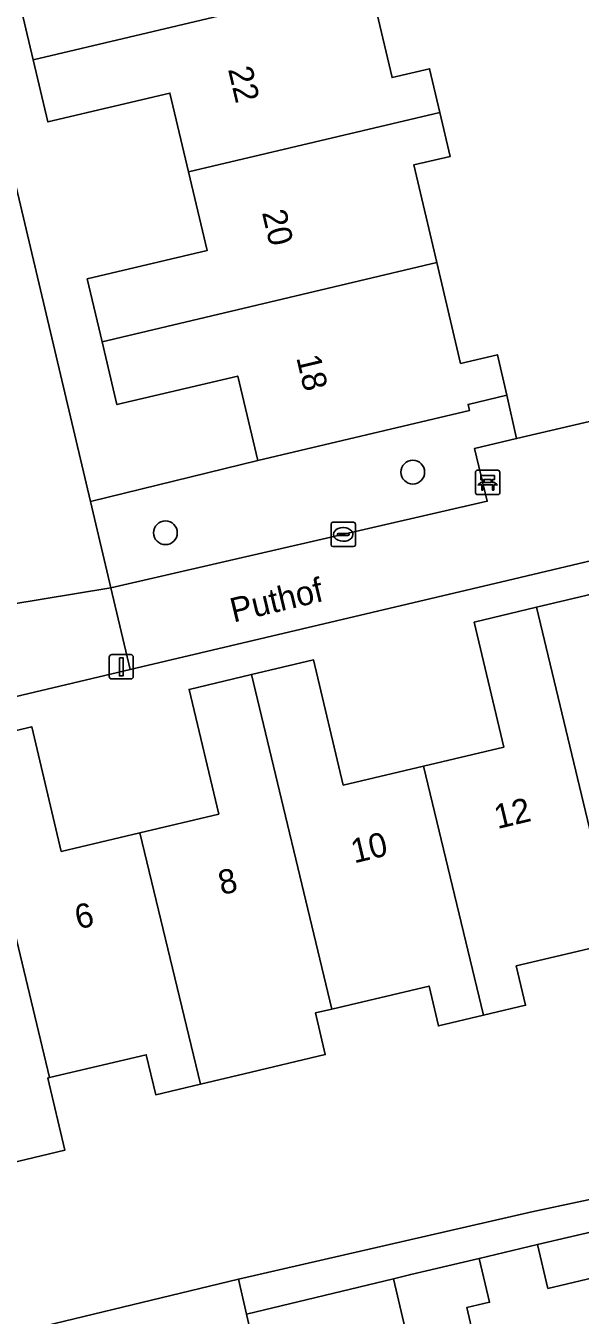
# Model space of a CAD drawing. Extents: x 158031 to 159244, y 380104 to 381214.
# Drawn here: x 158920.5 to 158943.3, y 380760.2 to 380813.3 of the extents above; entities that cross this region are included whole.
import ezdxf

# ---------------------------------------------------------------- set-up
doc = ezdxf.new("R2010")
doc.units = 0
for name, color, linetype in [('IMGEO_Bank', 7, 'Continuous'), ('IMGEO_Boom', 7, 'Continuous'), ('IMGEO_Erf', 7, 'Continuous'), ('IMGEO_Groenvoorziening', 7, 'Continuous'), ('IMGEO_Kolk', 7, 'Continuous'), ('IMGEO_Lichtmast', 7, 'Continuous'), ('IMGEO_Openbare_ruimte_label', 7, 'Continuous'), ('IMGEO_Pand', 7, 'Continuous'), ('IMGEO_Pand_nummerreeks', 7, 'Continuous'), ('IMGEO_Voetpad_open', 7, 'Continuous')]:
    doc.layers.add(name, color=color, linetype=linetype)

msp = doc.modelspace()

# ---------------------------------------------------------------- linework, layer by layer
at = {"layer": 'IMGEO_Bank'}
for p, q in [((158939.022, 380794.047), (158939.022, 380794.888)), ((158939.022, 380794.888), (158939.022, 380794.047)), ((158939.097, 380794.972), (158939.938, 380794.972)), ((158939.938, 380794.972), (158939.097, 380794.972)), ((158940.022, 380794.897), (158940.022, 380794.056)), ((158940.022, 380794.056), (158940.022, 380794.897)), ((158939.719, 380794.37), (158939.326, 380794.37)), ((158939.331, 380794.478), (158939.331, 380794.584)), ((158939.375, 380794.584), (158939.375, 380794.478)), ((158939.663, 380794.59), (158939.381, 380794.59)), ((158939.381, 380794.472), (158939.663, 380794.472)), ((158939.669, 380794.478), (158939.669, 380794.584)), ((158939.713, 380794.584), (158939.713, 380794.478)), ((158939.947, 380793.972), (158939.106, 380793.972)), ((158939.106, 380793.972), (158939.947, 380793.972))]:
    msp.add_line(p, q, dxfattribs=at)
for points in [[(158939.269, 380794.37), (158939.127, 380794.37), (158939.239, 380794.472), (158939.325, 380794.472)], [(158939.325, 380794.59), (158939.239, 380794.59), (158939.239, 380794.751), (158939.802, 380794.751), (158939.802, 380794.59), (158939.719, 380794.59)], [(158939.319, 380794.363), (158939.319, 380794.156), (158939.276, 380794.156), (158939.276, 380794.363)], [(158939.719, 380794.472), (158939.802, 380794.472), (158939.914, 380794.37), (158939.775, 380794.37)], [(158939.769, 380794.363), (158939.769, 380794.156), (158939.725, 380794.156), (158939.725, 380794.363)]]:
    msp.add_lwpolyline(points, dxfattribs=at)
for centre, radius, start, end in [((158939.1, 380794.894), 0.0779, 92.4484, 184.2845), ((158939.1, 380794.894), 0.0779, 92.4484, 184.2845), ((158939.944, 380794.894), 0.0779, 2.4484, 94.2845), ((158939.944, 380794.894), 0.0779, 2.4484, 94.2845), ((158939.269, 380794.363), 0.00671, 2.8957, 87.1043), ((158939.326, 380794.363), 0.00671, 92.8957, 177.1043), ((158939.324, 380794.583), 0.00671, 2.8957, 87.1043), ((158939.324, 380794.479), 0.00671, 272.8957, 357.1043), ((158939.381, 380794.583), 0.00671, 92.8957, 177.1043), ((158939.381, 380794.479), 0.00671, 182.8957, 267.1043), ((158939.663, 380794.583), 0.00671, 2.8957, 87.1043), ((158939.663, 380794.479), 0.00671, 272.8957, 357.1043), ((158939.72, 380794.583), 0.00671, 92.8957, 177.1043), ((158939.72, 380794.479), 0.00671, 182.8957, 267.1043), ((158939.718, 380794.363), 0.00671, 2.8957, 87.1043), ((158939.775, 380794.363), 0.00671, 92.8957, 177.1043), ((158939.1, 380794.05), 0.0779, 182.4484, 274.2845), ((158939.1, 380794.05), 0.0779, 182.4484, 274.2845), ((158939.944, 380794.05), 0.0779, 272.4484, 4.2845), ((158939.944, 380794.05), 0.0779, 272.4484, 4.2845)]:
    msp.add_arc(centre, radius, start, end, dxfattribs=at)
at = {"layer": 'IMGEO_Boom'}
for centre in [(158936.434, 380794.895), (158926.246, 380792.398)]:
    msp.add_circle(centre, 0.489, dxfattribs=at)
at = {"layer": 'IMGEO_Erf'}
for points in [[(158907.254, 380860.948), (158923.161, 380793.686), (158930.048, 380795.373), (158929.225, 380798.852), (158924.247, 380797.675), (158923.635, 380800.262), (158923.023, 380802.851), (158927.962, 380804.019), (158927.195, 380807.262), (158926.428, 380810.505), (158921.405, 380809.317), (158920.799, 380811.88), (158920.191, 380814.447)], [(158934.636, 380815.157), (158935.584, 380811.146), (158937.127, 380811.511), (158937.552, 380809.714), (158937.98, 380807.902), (158936.475, 380807.546), (158937.425, 380803.528), (158938.408, 380799.374), (158939.919, 380799.731), (158940.313, 380798.063), (158940.713, 380796.274), (158948.187, 380798.028)], [(158953.892, 380793.64), (158940.338, 380790.437), (158924.8, 380786.765), (158905.885, 380782.294), (158906.156, 380780.939), (158908.99, 380781.61), (158910.214, 380776.444), (158913.502, 380777.223), (158916.791, 380778.002), (158915.564, 380783.182), (158918.149, 380783.794), (158920.736, 380784.407), (158921.953, 380779.273), (158925.198, 380780.042), (158928.44, 380780.81), (158927.222, 380785.948), (158929.785, 380786.555), (158932.351, 380787.163), (158933.573, 380782.005), (158936.882, 380782.789), (158940.19, 380783.572), (158938.97, 380788.721), (158941.53, 380789.327), (158944.09, 380789.934)], [(158944.842, 380775.541), (158940.696, 380774.559), (158941.081, 380772.934), (158939.347, 380772.523), (158937.494, 380772.084), (158937.105, 380773.727), (158933.095, 380772.777), (158932.423, 380772.618), (158932.83, 380770.903), (158929.492, 380770.112), (158927.686, 380769.684), (158925.844, 380769.248), (158925.453, 380770.898), (158921.472, 380769.955), (158921.395, 380769.937), (158922.106, 380766.974), (158916.298, 380765.58)], [(158911.727, 380757.428), (158929.256, 380761.648), (158941.345, 380764.434), (158944.497, 380765.102)], [(158945.475, 380762.088), (158942.002, 380761.27), (158941.576, 380763.077), (158939.176, 380762.512), (158939.602, 380760.705), (158938.659, 380760.483), (158939.035, 380758.892)]]:
    msp.add_lwpolyline(points, dxfattribs=at)
at = {"layer": 'IMGEO_Groenvoorziening'}
msp.add_lwpolyline([(158923.161, 380793.686), (158924.003, 380790.127), (158939.504, 380793.695), (158938.975, 380795.866), (158940.713, 380796.274), (158940.313, 380798.063), (158938.714, 380797.685), (158938.773, 380797.436), (158930.048, 380795.373)], close=True, dxfattribs=at)
at = {"layer": 'IMGEO_Kolk'}
for p, q in [((158933.07, 380791.902), (158933.07, 380792.754)), ((158933.145, 380792.828), (158933.997, 380792.828)), ((158934.071, 380792.754), (158934.071, 380791.902)), ((158933.329, 380792.322), (158933.329, 380792.334)), ((158933.767, 380792.285), (158933.369, 380792.285)), ((158933.372, 380792.371), (158933.77, 380792.371)), ((158933.558, 380792.608), (158933.583, 380792.608)), ((158933.813, 380792.334), (158933.813, 380792.322)), ((158933.997, 380791.828), (158933.145, 380791.828)), ((158933.581, 380792.048), (158933.556, 380792.048))]:
    msp.add_line(p, q, dxfattribs=at)
for points in [[(158933.07, 380791.902), (158933.07, 380792.754)], [(158933.145, 380792.828), (158933.997, 380792.828)], [(158934.071, 380792.754), (158934.071, 380791.902)], [(158933.997, 380791.828), (158933.145, 380791.828)]]:
    msp.add_lwpolyline(points, dxfattribs=at)
for centre, radius, start, end in [((158933.147, 380792.752), 0.0765, 91.552, 178.448), ((158933.147, 380792.752), 0.0765, 91.552, 178.448), ((158933.995, 380792.752), 0.0765, 1.552, 88.448), ((158933.995, 380792.752), 0.0765, 1.552, 88.448), ((158933.369, 380792.331), 0.0403, 85.8775, 175.7526), ((158933.366, 380792.321), 0.0366, 178.938, 274.7102), ((158933.77, 380792.328), 0.043, 264.8664, 352.4533), ((158933.774, 380792.333), 0.0386, 1.7309, 96.639), ((158933.147, 380791.904), 0.0765, 181.552, 268.448), ((158933.147, 380791.904), 0.0765, 181.552, 268.448), ((158933.995, 380791.904), 0.0765, 271.552, 358.448), ((158933.995, 380791.904), 0.0765, 271.552, 358.448)]:
    msp.add_arc(centre, radius, start, end, dxfattribs=at)
for centre, major_axis, ratio, start_param, end_param in [((158933.557, 380792.328), (-0.387, 0.002), 0.722429, 4.712389, 7.853982), ((158933.582, 380792.328), (-0.39, 0.002), 0.717154, 1.570796, 4.712389)]:
    msp.add_ellipse(centre, major_axis=major_axis, ratio=ratio, start_param=start_param, end_param=end_param, dxfattribs=at)
at = {"layer": 'IMGEO_Lichtmast'}
for p, q in [((158923.933, 380786.477), (158923.933, 380787.277)), ((158923.933, 380787.277), (158923.933, 380786.477)), ((158924.033, 380787.377), (158924.823, 380787.377)), ((158924.823, 380787.377), (158924.033, 380787.377)), ((158924.923, 380787.277), (158924.923, 380786.477)), ((158924.923, 380786.477), (158924.923, 380787.277)), ((158924.823, 380786.377), (158924.033, 380786.377)), ((158924.033, 380786.377), (158924.823, 380786.377))]:
    msp.add_line(p, q, dxfattribs=at)
msp.add_lwpolyline([(158924.353, 380787.252), (158924.503, 380787.252), (158924.503, 380786.502), (158924.353, 380786.502), (158924.353, 380787.252)], dxfattribs=at)
for centre, start, end in [((158924.033, 380787.277), 90, 180), ((158924.033, 380787.277), 90, 180), ((158924.823, 380787.277), 0, 90), ((158924.823, 380787.277), 360, 90), ((158924.033, 380786.477), 180, 270), ((158924.033, 380786.477), 180, 270), ((158924.823, 380786.477), 270, 0), ((158924.823, 380786.477), 270, 0)]:
    msp.add_arc(centre, 0.1, start, end, dxfattribs=at)
at = {"layer": 'IMGEO_Pand'}
for points in [[(158924.464, 380818.898), (158925.235, 380815.64), (158920.191, 380814.447), (158920.799, 380811.88), (158934.636, 380815.157), (158933.931, 380818.137), (158937.184, 380820.016), (158936.757, 380821.823), (158934.833, 380821.353)], [(158934.636, 380815.157), (158920.799, 380811.88), (158921.405, 380809.317), (158926.428, 380810.505), (158927.195, 380807.262), (158937.552, 380809.714), (158937.127, 380811.511), (158935.584, 380811.146)], [(158923.635, 380800.262), (158937.425, 380803.528), (158936.475, 380807.546), (158937.98, 380807.902), (158937.552, 380809.714), (158927.195, 380807.262), (158927.962, 380804.019), (158923.023, 380802.851)], [(158923.635, 380800.262), (158924.247, 380797.675), (158929.225, 380798.852), (158930.048, 380795.373), (158938.773, 380797.436), (158938.714, 380797.685), (158940.313, 380798.063), (158939.919, 380799.731), (158938.408, 380799.374), (158937.425, 380803.528)], [(158948.56, 380785.645), (158945.29, 380784.87), (158944.09, 380789.934), (158941.53, 380789.327), (158944.842, 380775.541), (158948.75, 380776.467), (158949.116, 380774.941), (158949.664, 380772.66), (158951.569, 380773.118), (158951.241, 380774.485), (158951.021, 380775.399)], [(158936.882, 380782.789), (158939.347, 380772.523), (158941.081, 380772.934), (158940.696, 380774.559), (158944.842, 380775.541), (158941.53, 380789.327), (158938.97, 380788.721), (158940.19, 380783.572)], [(158936.882, 380782.789), (158933.573, 380782.005), (158932.351, 380787.163), (158929.785, 380786.555), (158933.095, 380772.777), (158937.105, 380773.727), (158937.494, 380772.084), (158939.347, 380772.523)], [(158925.198, 380780.042), (158927.686, 380769.684), (158929.492, 380770.112), (158932.83, 380770.903), (158932.423, 380772.618), (158933.095, 380772.777), (158929.785, 380786.555), (158927.222, 380785.948), (158928.44, 380780.81)], [(158925.198, 380780.042), (158921.953, 380779.273), (158920.736, 380784.407), (158918.149, 380783.794), (158921.472, 380769.955), (158925.453, 380770.898), (158925.844, 380769.248), (158927.686, 380769.684)], [(158918.149, 380783.794), (158915.564, 380783.182), (158916.791, 380778.002), (158913.502, 380777.223), (158915.997, 380766.836), (158916.298, 380765.58), (158922.106, 380766.974), (158921.395, 380769.937), (158921.472, 380769.955)], [(158945.051, 380763.896), (158941.576, 380763.077), (158942.002, 380761.27), (158945.475, 380762.088)], [(158939.176, 380762.512), (158936.354, 380761.847), (158935.639, 380761.663), (158936.44, 380758.278), (158939.035, 380758.892), (158938.659, 380760.483), (158939.602, 380760.705)], [(158929.709, 380759.678), (158930.392, 380756.847), (158936.44, 380758.278), (158935.639, 380761.663), (158929.582, 380760.206)]]:
    msp.add_lwpolyline(points, close=True, dxfattribs=at)
at = {"layer": 'IMGEO_Voetpad_open'}
for points in [[(158918.414, 380789.204), (158924.003, 380790.127), (158923.161, 380793.686), (158907.254, 380860.948), (158903.839, 380860.158), (158903.921, 380859.813), (158907.463, 380844.61), (158907.545, 380844.259), (158896.793, 380841.736), (158897.104, 380840.351), (158891.504, 380838.975), (158890.8, 380838.809), (158891.032, 380837.311), (158898.538, 380839.072), (158898.522, 380839.146), (158902.37, 380840.006), (158902.377, 380839.973), (158904.371, 380840.441), (158906.706, 380830.725), (158910.889, 380830.438), (158914.134, 380816.543), (158910.281, 380815.633), (158860.401, 380803.849)], [(158960.285, 380795.07), (158972.549, 380797.994), (158971.781, 380801.286), (158971.678, 380801.261), (158955.404, 380797.381), (158954.485, 380801.164), (158949.517, 380800.001), (158948.489, 380799.76), (158947.885, 380799.619), (158948.187, 380798.028), (158940.713, 380796.274), (158938.975, 380795.866), (158939.504, 380793.695), (158924.003, 380790.127), (158924.8, 380786.765), (158940.338, 380790.437), (158953.892, 380793.64)], [(158924.8, 380786.765), (158924.003, 380790.127), (158918.414, 380789.204), (158914.195, 380788.195)], [(158929.709, 380759.678), (158929.582, 380760.206), (158929.256, 380761.648), (158911.727, 380757.428), (158909.718, 380765.905), (158909.456, 380767.012), (158909.385, 380767.31), (158904.928, 380768.932), (158901.994, 380781.374), (158905.885, 380782.294), (158924.8, 380786.765)]]:
    msp.add_lwpolyline(points, dxfattribs=at)
msp.add_lwpolyline([(158949.836, 380765.023), (158953.296, 380765.838), (158956.595, 380766.615), (158961.443, 380767.824), (158962.034, 380767.966), (158961.721, 380769.263), (158944.497, 380765.102), (158941.345, 380764.434), (158929.256, 380761.648), (158929.582, 380760.206), (158935.639, 380761.663), (158936.354, 380761.847), (158939.176, 380762.512), (158941.576, 380763.077), (158945.051, 380763.896)], close=True, dxfattribs=at)

# ---------------------------------------------------------------- texts
at = {"layer": 'IMGEO_Openbare_ruimte_label'}
msp.add_text('Puthof', height=1, rotation=13.4111, dxfattribs=at).set_placement((158929.05, 380788.699))
at = {"layer": 'IMGEO_Pand_nummerreeks'}
for s, rotation, p in [('22', 283.3245, (158928.821, 380811.489)), ('20', 283.3245, (158930.217, 380805.592)), ('18', 283.3245, (158931.633, 380799.613)), ('12', 13.4622, (158939.923, 380780.191)), ('10', 13.4622, (158934.021, 380778.777)), ('8', 13.4622, (158928.56, 380777.47)), ('6', 13.4622, (158922.648, 380776.054))]:
    msp.add_text(s, height=1, rotation=rotation, dxfattribs=at).set_placement(p)

doc.saveas('drawing.dxf')
